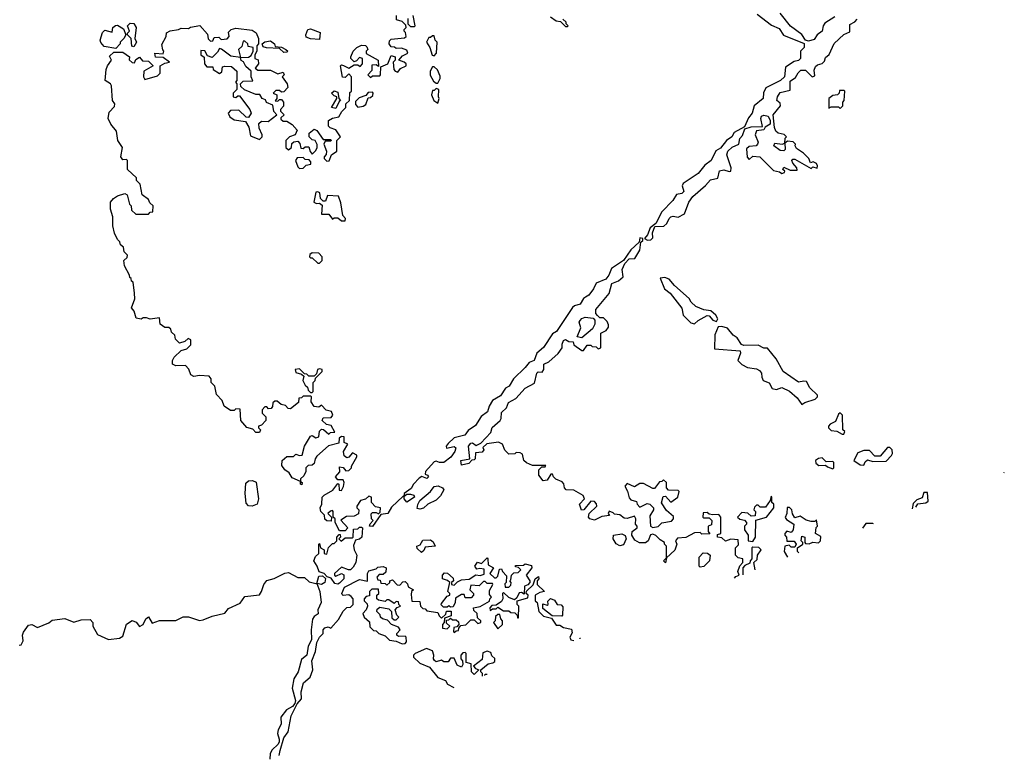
# Model space of a CAD drawing. Extents: x 2472589 to 2662339, y 701009 to 849030.
# Tile 305 of 406: x 2598368 to 2603776, y 701363 to 705428. Entities that reach past the tile are written whole.
import ezdxf

# ---------------------------------------------------------------- set-up
doc = ezdxf.new("R2010")
doc.units = 0

msp = doc.modelspace()

# ---------------------------------------------------------------- linework, layer by layer
at = {"layer": '0CON05XD'}
for points in [[(2599240, 705375), (2599255, 705382.5), (2599295, 705380), (2599305, 705387.5), (2599357, 705397), (2599398.3, 705348.3), (2599403, 705323), (2599415, 705310), (2599428.3, 705311.7), (2599435, 705330), (2599461.7, 705331.7), (2599475, 705320), (2599507, 705323), (2599517.5, 705335), (2599515, 705360), (2599530, 705375), (2599555, 705382.5), (2599645, 705370), (2599666.4, 705356.4), (2599680, 705325), (2599680, 705295), (2599670, 705285), (2599670, 705255), (2599660, 705235), (2599660, 705215), (2599678.3, 705208.3), (2599680, 705185), (2599661.7, 705161.7), (2599675, 705150), (2599745, 705150), (2599785, 705130), (2599815, 705140), (2599820, 705125), (2599810, 705115), (2599837.5, 705075), (2599840, 705055), (2599818.3, 705031.7), (2599805, 705030), (2599795, 705040), (2599775, 705040), (2599760, 705025), (2599780, 705015), (2599780, 704995), (2599771.7, 704981.7), (2599785, 704980), (2599795, 704990), (2599805, 704990), (2599817.5, 704975), (2599817, 704953), (2599800, 704935), (2599800, 704925), (2599820, 704905), (2599801.7, 704888.3), (2599801.7, 704881.7), (2599815, 704870), (2599835, 704870), (2599865, 704852.5), (2599891.7, 704821.7), (2599880, 704795), (2599850, 704785), (2599830, 704765), (2599830, 704725), (2599845, 704712.5), (2599860, 704725), (2599861.7, 704748.3), (2599873, 704757), (2599895, 704760), (2599907, 704747), (2599911.7, 704721.7), (2599925, 704720), (2599935, 704730), (2599955, 704730), (2599963, 704703), (2599975, 704690), (2599995, 704710), (2600002.5, 704725), (2600001.7, 704741.7), (2599990, 704765), (2599975, 704767.5), (2599957.5, 704785), (2599957.5, 704805), (2599985, 704827.5), (2600000, 704820), (2600035, 704770), (2600075, 704770), (2600080, 704765), (2600075, 704760), (2600045, 704760), (2600037.5, 704745), (2600052.5, 704705), (2600051.7, 704688.3), (2600040, 704675), (2600040, 704665), (2600055, 704650), (2600068.3, 704651.7), (2600080, 704685), (2600110, 704705), (2600110, 704765), (2600130, 704785), (2600105, 704822.5), (2600073.9, 704833.9), (2600063.9, 704843.9), (2600063.3, 704875), (2600085, 704887.5), (2600120, 704895), (2600137, 704923), (2600160, 704945), (2600160, 704965), (2600180, 704985), (2600181.7, 705028.3), (2600190, 705035), (2600190, 705115), (2600175, 705130), (2600155, 705110), (2600141.7, 705111.7), (2600130, 705175), (2600135, 705180), (2600147, 705177), (2600175, 705162.5), (2600205, 705180), (2600225, 705180), (2600238.3, 705171.7), (2600250, 705185), (2600250, 705215), (2600235, 705220), (2600218.3, 705201.7), (2600205, 705197.5), (2600187.5, 705215), (2600187.5, 705225), (2600200, 705255), (2600220, 705275), (2600245, 705287.5), (2600266.4, 705286.4), (2600275, 705280), (2600280, 705265), (2600270, 705255), (2600271.7, 705241.7), (2600337.5, 705205), (2600338.3, 705171.7), (2600325, 705180), (2600302.5, 705177.5), (2600301.7, 705148.3), (2600280, 705125), (2600295, 705110), (2600305, 705120), (2600345, 705120), (2600350, 705125), (2600351.7, 705168.3), (2600390, 705185), (2600408.3, 705231.7), (2600430, 705225), (2600430, 705205), (2600420, 705195), (2600422.5, 705155), (2600430, 705145), (2600445, 705140), (2600460, 705160), (2600490, 705175), (2600490, 705185), (2600480, 705195), (2600450, 705205), (2600470.7, 705229.3), (2600500, 705245), (2600495, 705260), (2600465, 705272.5), (2600435, 705270), (2600427, 705277), (2600408.3, 705278.3), (2600397.5, 705295), (2600398.3, 705311.7), (2600408.3, 705321.7), (2600481.7, 705328.3), (2600490, 705335), (2600487, 705357), (2600480, 705365), (2600480, 705375), (2600490, 705385), (2600488.3, 705398.3), (2600468.3, 705418.3), (2600438.3, 705428.3), (2600438.3, 705451.7)], [(2600500, 705435), (2600500, 705405), (2600515, 705390), (2600535, 705390), (2600540, 705395), (2600528.3, 705451.7)], [(2601283.6, 705443.6), (2601315, 705422.5), (2601338.3, 705418.3), (2601365, 705390), (2601375, 705390), (2601380, 705395), (2601370, 705405), (2601370, 705415), (2601351.7, 705431.7)], [(2602418, 705458), (2602497.7, 705397.7), (2602540.5, 705380.5), (2602563.1, 705343.1), (2602677.7, 705297.7), (2602676.2, 705275), (2602657.5, 705255), (2602657.1, 705215), (2602646.6, 705203.4), (2602621.7, 705198.3), (2602575, 705166.7), (2602569.2, 705115), (2602546.8, 705093.2), (2602466.7, 705053.3), (2602453.9, 705026.1), (2602452.5, 704995), (2602402.5, 704955), (2602392, 704915), (2602371.3, 704888.7), (2602350, 704840), (2602292, 704808), (2602278.8, 704785), (2602250, 704765), (2602217, 704723), (2602192.3, 704707.7), (2602166.2, 704655), (2602132, 704628), (2602095, 704583.3), (2602012.3, 704527.7), (2602007.5, 704515), (2602015, 704483.3), (2602005, 704472.5), (2601975, 704466.7), (2601956.2, 704435), (2601895, 704372.5), (2601862, 704308), (2601831.2, 704285), (2601816.7, 704245), (2601800, 704225), (2601817, 704217), (2601835, 704218.8), (2601845, 704230), (2601843.6, 704256.4), (2601857.5, 704292.5), (2601905.8, 704294.2), (2601922.3, 704307.7), (2601934.5, 704335.5), (2601945, 704344.4), (2601958.1, 704348.1), (2601985, 704342.5), (2602019.3, 704360.7), (2602043.3, 704425), (2602065, 704456.7), (2602135, 704516.7), (2602161.7, 704548.3), (2602202, 704558), (2602212.7, 704597.3), (2602235, 704604), (2602265, 704593.8), (2602273.3, 704596.7), (2602276.2, 704615), (2602251.9, 704685), (2602257.1, 704705), (2602282, 704728), (2602317.5, 704745), (2602324, 704775), (2602338.3, 704791.7), (2602351.2, 704828.8), (2602385, 704839.2), (2602448.3, 704841.7), (2602438.1, 704885), (2602442.8, 704897.2), (2602455, 704904.3), (2602478.5, 704898.5), (2602490.8, 704875), (2602490, 704855), (2602462.5, 704837.5), (2602455, 704822.5), (2602415, 704817.5), (2602407.5, 704795), (2602423.8, 704755), (2602421.2, 704745), (2602412.5, 704735), (2602375, 704731.2), (2602360.8, 704719.2), (2602363.3, 704673.3), (2602375, 704660), (2602395, 704678.8), (2602433.9, 704673.9), (2602509.3, 704599.3), (2602541.7, 704591.7), (2602555, 704582.5), (2602568.3, 704588.3), (2602570, 704595), (2602560, 704605), (2602565, 704617.5), (2602600.7, 704600.7), (2602638.3, 704601.7), (2602637.5, 704615), (2602615, 704640), (2602610, 704655), (2602615, 704662.5), (2602625, 704662.5), (2602715, 704610), (2602725, 704620), (2602747.5, 704612.5), (2602750, 704625), (2602745, 704637.5), (2602727, 704647), (2602711.7, 704641.7), (2602702.5, 704665), (2602672.5, 704695), (2602635, 704720), (2602627.5, 704735), (2602630, 704745), (2602617, 704757), (2602585, 704760), (2602570, 704750), (2602573.3, 704715), (2602565, 704706.7), (2602545, 704710), (2602511.2, 704735), (2602515, 704748.8), (2602556.7, 704743.3), (2602570, 704750), (2602573, 704777), (2602580, 704785), (2602567, 704797), (2602533.3, 704805), (2602521.2, 704815), (2602513.3, 704835), (2602506.2, 704905), (2602546.7, 704955), (2602545, 704970), (2602527.5, 704985), (2602530.8, 705005), (2602545, 705027.5), (2602599.3, 705040.7), (2602599.7, 705090.3), (2602628.7, 705111.3), (2602643.3, 705136.7), (2602659.3, 705150.7), (2602685, 705150.6), (2602720, 705115), (2602735, 705120), (2602731.7, 705151.7), (2602739.5, 705170.5), (2602749.3, 705180.7), (2602775, 705187.5), (2602788.8, 705201.2), (2602795, 705220), (2602813.6, 705236.4), (2602842.5, 705297.5), (2602895, 705347.5), (2602928.3, 705361.7), (2602928.3, 705401.7), (2602955, 705416.7), (2602968.3, 705431.7)], [(2602845.6, 705444.4), (2602791.2, 705408.8), (2602781.2, 705395), (2602775.8, 705365), (2602748.8, 705345), (2602731.2, 705318.8), (2602700.3, 705310.3), (2602685, 705316), (2602665, 705346), (2602602.7, 705392.7), (2602545, 705463.3)], [(2598895, 705270), (2598831.4, 705281.4), (2598812.7, 705302.7), (2598810, 705315), (2598823, 705357), (2598835, 705370), (2598875, 705360), (2598880, 705385), (2598893, 705397), (2598905, 705397.5), (2598938.3, 705378.3), (2598950, 705345), (2598940, 705325), (2598920, 705305), (2598920, 705295), (2598895, 705270)], [(2598995, 705280), (2598983, 705283), (2598980, 705325), (2598960, 705345), (2598960, 705355), (2598970, 705365), (2598960, 705395), (2598975, 705410), (2598995, 705407.5), (2599007.5, 705385), (2599000, 705325), (2599010, 705305), (2598995, 705280)], [(2600015, 705320), (2599965, 705322.5), (2599941.7, 705331.7), (2599940, 705345), (2599950, 705375), (2599965, 705377.5), (2600018.3, 705358.3), (2600015, 705320)], [(2601013, 703237), (2601015, 703270), (2601042.5, 703295), (2601052.5, 703325), (2601093.9, 703346.1), (2601145, 703403.3), (2601195, 703430), (2601207.5, 703485), (2601215, 703492.5), (2601238.3, 703491.7), (2601247.5, 703505), (2601247.5, 703535), (2601275, 703547.5), (2601326.4, 703593.6), (2601347.5, 703625), (2601346.7, 703645), (2601354.2, 703665.8), (2601365, 703670), (2601385, 703660), (2601408.3, 703658.3), (2601411.7, 703641.7), (2601455, 703610), (2601465, 703610), (2601485, 703640), (2601505, 703640), (2601513, 703633), (2601535, 703630), (2601545, 703620), (2601560, 703625), (2601560, 703705), (2601589.3, 703720.7), (2601601.7, 703738.3), (2601601.7, 703751.7), (2601595, 703770), (2601575, 703790), (2601555, 703790), (2601541.7, 703801.7), (2601533, 703813), (2601532.5, 703835), (2601606.2, 703923.8), (2601620.7, 703979.3), (2601656.1, 703993.9), (2601682.5, 704015), (2601678, 704055), (2601691.2, 704088.8), (2601715, 704113.3), (2601747.5, 704115), (2601775, 704162.5), (2601780, 704205), (2601790, 704215), (2601790, 704225), (2601775, 704230), (2601770, 704205), (2601725, 704163.3), (2601683.8, 704105), (2601619.1, 704060.9), (2601604.2, 704025), (2601586.9, 704003.1), (2601535, 703980), (2601520.5, 703949.5), (2601493.3, 703915), (2601476, 703904), (2601465, 703896.7), (2601445.6, 703864.4), (2601415, 703855.8), (2601404.4, 703845.6), (2601315.8, 703714.2), (2601295, 703702.5), (2601245, 703626.7), (2601208.8, 703595), (2601194.2, 703555.8), (2601165.7, 703544.3), (2601145, 703516.7), (2601080, 703455), (2601056.2, 703415), (2601036.1, 703403.9), (2601009.4, 703360.6), (2600964.4, 703335.6), (2600946, 703305), (2600937.3, 703272.7), (2600902, 703248), (2600871.2, 703198.8), (2600830.3, 703169.7), (2600812.5, 703145), (2600755, 703130), (2600720.7, 703099.3), (2600710, 703085), (2600713, 703073), (2600755, 703083.3), (2600763.3, 703075), (2600757.5, 703055), (2600735.4, 703024.6), (2600697.5, 702995), (2600674.3, 702994.3), (2600655, 703002.5), (2600645, 702997.5), (2600596.7, 702945), (2600595, 702930), (2600607.5, 702925), (2600612.5, 702915), (2600605, 702907.5), (2600577, 702917), (2600561.7, 702908.3), (2600530, 702875), (2600517.7, 702852.3), (2600480, 702825), (2600480, 702810), (2600495, 702820), (2600515, 702821.2), (2600533.3, 702815), (2600535.6, 702804.4), (2600495, 702777.5), (2600480, 702795), (2600480, 702810), (2600475, 702810), (2600410.7, 702749.3), (2600390, 702715), (2600351.7, 702708.3), (2600305, 702642.5), (2600290, 702645), (2600293, 702657), (2600310, 702675), (2600300, 702685), (2600298.3, 702711.7), (2600305, 702720), (2600325, 702720), (2600338.3, 702711.7), (2600347.5, 702722.5), (2600350, 702745), (2600321.7, 702751.7), (2600300, 702775), (2600300, 702805), (2600285, 702810), (2600267, 702793), (2600240, 702785), (2600220, 702755), (2600220, 702745), (2600230, 702735), (2600228.3, 702711.7), (2600205, 702700), (2600163, 702697), (2600131.7, 702678.3), (2600170, 702635), (2600155, 702620), (2600125, 702620), (2600100, 702665), (2600100, 702685), (2600090, 702695), (2600090, 702725), (2600085, 702730), (2600075, 702727.5), (2600060, 702715), (2600080, 702695), (2600078.3, 702671.7), (2600055, 702673.3), (2600044.1, 702684.1), (2600042.5, 702705), (2600022.5, 702725), (2600017.5, 702745), (2600027.5, 702765), (2600030, 702805), (2600040, 702815), (2600088.3, 702841.7), (2600115, 702880), (2600120, 702875), (2600121.7, 702841.7), (2600135, 702840), (2600147, 702863), (2600150, 702885), (2600145, 702900), (2600115, 702900), (2600102.5, 702915), (2600127, 702943), (2600125, 702970), (2600145, 702967.5), (2600158.3, 702948.3), (2600175, 702950), (2600190, 702965), (2600190, 702975), (2600220, 703025), (2600220, 703035), (2600195, 703047.5), (2600175, 703023.3), (2600165, 703021.2), (2600150.8, 703030.8), (2600146.7, 703055), (2600170, 703095), (2600150, 703105), (2600150, 703135), (2600135, 703137.5), (2600121.7, 703128.3), (2600120, 703100), (2600063.6, 703086.4), (2600000, 703030), (2599990, 703015), (2599985, 702990), (2599975, 702980), (2599951.7, 702978.3), (2599940, 702965), (2599940, 702945), (2599928.3, 702921.7), (2599910, 702905), (2599910, 702890), (2599920, 702885), (2599918.3, 702871.7), (2599910, 702875), (2599910, 702890), (2599865, 702910), (2599848.3, 702938.3), (2599823.6, 702953.6), (2599808.3, 702978.3), (2599810, 703005), (2599835, 703027.5), (2599871.7, 703028.3), (2599885, 703040), (2599905, 703032.5), (2599920, 703035), (2599932.5, 703085), (2599965, 703140), (2599975, 703142.5), (2599995, 703130), (2600010, 703135), (2600013.6, 703166.4), (2600025, 703177.5), (2600036.7, 703176.7), (2600065, 703150), (2600075, 703160), (2600098.3, 703161.7), (2600078.3, 703198.3), (2600053, 703203), (2600030, 703225), (2600035, 703240), (2600078.3, 703241.7), (2600087.5, 703255), (2600080, 703275), (2600051.7, 703281.7), (2600025, 703310), (2600011.7, 703298.3), (2599985, 703302.5), (2599968.3, 703328.3), (2599970, 703355), (2599965, 703360), (2599925, 703360), (2599915, 703350), (2599901.7, 703348.3), (2599900, 703325), (2599855, 703290), (2599841.7, 703291.7), (2599827, 703307), (2599803, 703313), (2599781.7, 703331.7), (2599768.3, 703331.7), (2599758.3, 703321.7), (2599757, 703303), (2599748.3, 703291.7), (2599735, 703290), (2599725, 703300), (2599715, 703300), (2599700, 703285), (2599700, 703265), (2599720, 703245), (2599720, 703225), (2599695, 703200), (2599680, 703195), (2599680, 703185), (2599690, 703175), (2599685, 703160), (2599665, 703160), (2599647.5, 703177.5), (2599615, 703186.7), (2599582.5, 703225), (2599578.3, 703288.3), (2599555, 703290), (2599545, 703280), (2599525, 703280), (2599490, 703305), (2599480, 703335), (2599448.3, 703368.3), (2599440, 703415), (2599420, 703435), (2599420, 703455), (2599408.3, 703468.3), (2599355, 703472.5), (2599325, 703467.5), (2599307, 703477), (2599297, 703507), (2599278.3, 703528.3), (2599225, 703526.7), (2599207.5, 703535), (2599207.5, 703555), (2599217, 703573), (2599255, 703610), (2599285, 703620), (2599308.3, 703641.7), (2599308.3, 703668.3), (2599293, 703677), (2599275, 703660), (2599245, 703650), (2599223, 703673), (2599220, 703695), (2599201.7, 703711.7), (2599198.3, 703728.3), (2599187, 703737), (2599165, 703737.5), (2599140, 703755), (2599135, 703790), (2599085, 703783.3), (2599065, 703790), (2599045, 703790), (2599035, 703782.5), (2599007, 703787), (2598997, 703827), (2598982.5, 703845), (2599000, 703895), (2598997.5, 703925), (2598990, 703985), (2598981.7, 703991.7), (2598980, 704005), (2598971.7, 704011.7), (2598970, 704025), (2598942.5, 704075), (2598940, 704105), (2598958.3, 704121.7), (2598960, 704135), (2598941.7, 704151.7), (2598938.3, 704178.3), (2598921.7, 704191.7), (2598918.3, 704208.3), (2598905, 704220), (2598887.5, 704255), (2598880, 704295), (2598880, 704345), (2598867, 704387), (2598866.7, 704425), (2598882.5, 704445), (2598905, 704460), (2598945, 704472.5), (2598957.5, 704465), (2598970, 704415), (2598980, 704405), (2598981.7, 704381.7), (2599005, 704360), (2599075, 704360), (2599085, 704370), (2599098.3, 704371.7), (2599100, 704405), (2599081.7, 704421.7), (2599075, 704440), (2599040, 704465), (2599030, 704525), (2599010, 704545), (2599008.3, 704558.3), (2598960, 704605), (2598960, 704655), (2598955, 704660), (2598935, 704657.5), (2598922.5, 704675), (2598932.5, 704725), (2598907.5, 704765), (2598900, 704815), (2598867.5, 704855), (2598853.3, 704885), (2598859.3, 704920.7), (2598888.3, 704951.7), (2598890, 704965), (2598877.5, 704985), (2598872.5, 705065), (2598866.4, 705076.4), (2598837.5, 705095), (2598843.3, 705155), (2598850, 705175), (2598872.5, 705205), (2598861.7, 705228.3), (2598885, 705250), (2598935, 705250), (2598970, 705225), (2598968.3, 705208.3), (2598985, 705192.5), (2598998.3, 705191.7), (2599005, 705210), (2599025, 705222.5), (2599041.7, 705201.7), (2599075, 705200), (2599100, 705175), (2599050, 705145), (2599047.5, 705115), (2599055, 705100), (2599125, 705120), (2599140, 705135), (2599140, 705175), (2599165, 705190), (2599190, 705195), (2599155, 705220), (2599113, 705223), (2599110, 705245), (2599155, 705240), (2599160, 705255), (2599153, 705263), (2599148.3, 705291.7), (2599172.5, 705335), (2599173.8, 705356.2), (2599195, 705367.5), (2599240, 705375)], [(2600645, 705230), (2600657.5, 705245), (2600660, 705305), (2600650, 705315), (2600645, 705340), (2600635, 705340), (2600625, 705330), (2600615, 705330), (2600602.5, 705305), (2600620, 705275), (2600633, 705233), (2600645, 705230)], [(2599685, 704770), (2599700, 704785), (2599700, 704795), (2599683, 704833), (2599681.7, 704858.3), (2599695, 704870), (2599731.7, 704868.3), (2599780, 704905), (2599763, 704923), (2599758.3, 704958.3), (2599723.6, 704973.6), (2599718.3, 704988.3), (2599700, 704995), (2599686.4, 705016.4), (2599665, 705017.5), (2599603, 705043), (2599581.7, 705061.7), (2599580, 705075), (2599595, 705090), (2599648.3, 705091.7), (2599640, 705115), (2599640, 705145), (2599610.7, 705170.7), (2599596.7, 705196.7), (2599583.6, 705203.6), (2599580, 705220), (2599528.3, 705228.3), (2599477, 705267), (2599465, 705270), (2599455, 705250), (2599425, 705220), (2599400, 705230), (2599385, 705257.5), (2599361.7, 705258.3), (2599362.5, 705235), (2599381.7, 705221.7), (2599382.5, 705185), (2599395, 705170), (2599428.3, 705168.3), (2599430, 705155), (2599465, 705133.3), (2599478.8, 705141.2), (2599481.7, 705168.3), (2599495, 705172.5), (2599531.7, 705171.7), (2599560, 705145), (2599560, 705095), (2599552.5, 705085), (2599560, 705075), (2599560, 705045), (2599540, 705025), (2599540, 705005), (2599555, 705000), (2599565, 705010), (2599575, 705010), (2599632.5, 704935), (2599640, 704915), (2599625, 704890), (2599611.7, 704891.7), (2599571.7, 704931.7), (2599525, 704930), (2599512.5, 704915), (2599522.5, 704895), (2599545, 704877.5), (2599608.3, 704868.3), (2599627, 704837), (2599635, 704790), (2599685, 704770)], [(2599580, 705220), (2599625, 705222.5), (2599638.3, 705231.7), (2599650, 705255), (2599650, 705275), (2599621.7, 705281.7), (2599620, 705295), (2599605, 705310), (2599595, 705310), (2599588.3, 705281.7), (2599570, 705265), (2599580, 705220)], [(2599818.3, 705248.3), (2599795, 705270), (2599723, 705273), (2599705, 705280), (2599700, 705295), (2599715, 705307.5), (2599745, 705311.2), (2599767.5, 705295), (2599771.7, 705281.7), (2599805, 705277.5), (2599830, 705265), (2599840, 705255), (2599835, 705250), (2599818.3, 705248.3)], [(2600665, 705080), (2600677.5, 705105), (2600677, 705117), (2600662.5, 705152.5), (2600645, 705170), (2600635, 705170), (2600622.5, 705145), (2600623, 705123), (2600640.7, 705090.7), (2600655, 705080), (2600665, 705080)], [(2600105, 704940), (2600080, 704945), (2600110, 704995), (2600110, 705005), (2600095, 705010), (2600080, 705025), (2600095, 705036.7), (2600115, 705030), (2600120, 704995), (2600130, 704985), (2600121.7, 704978.3), (2600105, 704940)], [(2600225, 704947.5), (2600255, 704953.3), (2600268.3, 704961.7), (2600281.7, 704998.3), (2600295, 705000), (2600308.3, 705011.7), (2600310, 705025), (2600305, 705030), (2600281.7, 705028.3), (2600268.3, 705011.7), (2600231.7, 704998.3), (2600211.7, 704978.3), (2600213, 704963), (2600225, 704947.5)], [(2600665, 704970), (2600672.5, 704995), (2600667.5, 705005), (2600670, 705045), (2600655, 705050), (2600645, 705040), (2600635, 705040), (2600630, 705015), (2600642.5, 704985), (2600665, 704970)], [(2602875, 704940), (2602890, 704955), (2602890, 704975), (2602897.5, 704985), (2602900, 705035), (2602895, 705040), (2602871.7, 705038.3), (2602870, 705025), (2602860, 705015), (2602835, 705012.5), (2602812.5, 704995), (2602811.7, 704941.7), (2602825, 704950), (2602865, 704950), (2602875, 704940)], [(2599905, 704610), (2599925, 704612.5), (2599941.7, 704628.3), (2599966.4, 704633.6), (2599967, 704647), (2599958.3, 704658.3), (2599935, 704660), (2599925, 704670), (2599891.7, 704668.3), (2599882.5, 704655), (2599895, 704620), (2599905, 704610)], [(2600155, 704322.5), (2600157.5, 704335), (2600143, 704353), (2600131.7, 704421.7), (2600118.3, 704458.3), (2600058.3, 704461.7), (2600048.3, 704431.7), (2600035, 704430), (2600020, 704445), (2600016.4, 704476.4), (2600005, 704482.5), (2599995, 704480), (2599982.5, 704425), (2599998.3, 704418.3), (2600015, 704420), (2600028.3, 704408.3), (2600025, 704360), (2600065, 704360), (2600085, 704332.5), (2600095, 704340), (2600115, 704340), (2600135, 704322.5), (2600155, 704322.5)], [(2600015, 704090), (2600030, 704105), (2600030, 704125), (2600010, 704145), (2599975, 704147.5), (2599961.7, 704138.3), (2599960, 704125), (2599965, 704120), (2599975, 704120), (2600005, 704090), (2600015, 704090)], [(2602075, 703757.5), (2602094.2, 703775.8), (2602145, 703802.5), (2602155, 703800), (2602175, 703777.5), (2602195, 703770), (2602202.5, 703785), (2602192.5, 703805), (2602165, 703827.5), (2602125, 703833.3), (2602082.7, 703852.7), (2602056.7, 703875), (2602045, 703896.7), (2601965, 703967.5), (2601935, 704002.5), (2601910.7, 704010.7), (2601885, 704007.5), (2601909.5, 703949.5), (2601940, 703925), (2602005, 703842.5), (2602012.5, 703805), (2602055, 703762.5), (2602075, 703757.5)], [(2601455, 703680), (2601430, 703685), (2601450, 703735), (2601441.2, 703765), (2601446.2, 703775), (2601455, 703786.2), (2601473, 703793), (2601517.5, 703787.5), (2601527.5, 703777.5), (2601527.5, 703755), (2601515, 703730), (2601455, 703680)], [(2602665, 703312.5), (2602680, 703325), (2602737, 703343), (2602750, 703355), (2602750, 703365), (2602707.5, 703405), (2602689.3, 703439.3), (2602675, 703442.5), (2602645, 703436.7), (2602562.5, 703495), (2602523.6, 703563.6), (2602475, 703622.5), (2602455, 703622.5), (2602425, 703640), (2602345, 703637.5), (2602333.6, 703643.6), (2602309.5, 703679.5), (2602287.5, 703695), (2602255, 703732.5), (2602225, 703742.5), (2602205, 703740), (2602187, 703697), (2602185, 703620), (2602325, 703607.5), (2602327.5, 703595), (2602313.3, 703555), (2602334, 703534), (2602365, 703517.5), (2602415, 703510), (2602430.7, 703500.7), (2602442.5, 703485), (2602443.6, 703463.6), (2602452.5, 703445), (2602485, 703432.5), (2602500.7, 703400.7), (2602525, 703396.7), (2602555, 703406.7), (2602596.1, 703386.1), (2602639.3, 703349.3), (2602665, 703312.5)], [(2599975, 703380), (2599980, 703385), (2599980, 703435), (2599990, 703445), (2599991.7, 703458.3), (2600030, 703495), (2600030, 703505), (2600015, 703510), (2600003.6, 703506.4), (2599998.3, 703481.7), (2599985, 703470), (2599955, 703470), (2599945, 703480), (2599931.7, 703481.7), (2599905, 703510), (2599880, 703505), (2599885, 703490), (2599915, 703480), (2599928.3, 703468.3), (2599922.5, 703445), (2599935, 703420), (2599948.3, 703408.3), (2599951.7, 703391.7), (2599965, 703380), (2599975, 703380)], [(2602895, 703150), (2602900, 703165), (2602890, 703175), (2602887.5, 703255), (2602875, 703267.5), (2602865, 703260), (2602849.3, 703220.7), (2602820, 703205), (2602810, 703195), (2602810, 703185), (2602825, 703170), (2602857, 703167), (2602885, 703150), (2602895, 703150)], [(2602293.9, 702359.8), (2602301.7, 702368.3), (2602320, 702375), (2602312.5, 702395), (2602323, 702427), (2602340, 702445), (2602340, 702465), (2602315, 702470), (2602300, 702485), (2602300, 702525), (2602317, 702543), (2602315, 702570), (2602275, 702572.5), (2602245, 702562.5), (2602225, 702580), (2602200, 702585), (2602201.7, 702598.3), (2602220, 702605), (2602220, 702695), (2602208.3, 702708.3), (2602175, 702707.5), (2602155, 702710), (2602145, 702720), (2602121.7, 702718.3), (2602120, 702695), (2602125, 702690), (2602155, 702690), (2602170, 702675), (2602168.3, 702651.7), (2602150, 702645), (2602150, 702615), (2602158.3, 702601.7), (2602115, 702600), (2602105, 702610), (2602075, 702607.5), (2602027, 702583), (2601981.7, 702578.3), (2601970, 702565), (2601977.5, 702545), (2601967, 702513), (2601920, 702470), (2601915, 702442.5), (2601903.3, 702455), (2601920, 702470), (2601920, 702535), (2601910, 702545), (2601910, 702555), (2601885, 702570), (2601863, 702593), (2601845, 702600), (2601833.6, 702596.4), (2601820, 702565), (2601805, 702552.5), (2601773, 702553), (2601747, 702567), (2601730, 702595), (2601732.5, 702615), (2601760, 702635), (2601760, 702645), (2601750, 702655), (2601752.5, 702685), (2601745, 702700), (2601705, 702687.5), (2601688.3, 702688.3), (2601665, 702707.5), (2601635, 702710), (2601628.3, 702718.3), (2601605, 702726.7), (2601600, 702715), (2601607, 702703), (2601565, 702697.5), (2601525, 702677.5), (2601500, 702685), (2601492.5, 702695), (2601496.7, 702715), (2601537.5, 702755), (2601537, 702767), (2601525, 702780), (2601505, 702782.5), (2601466.4, 702733.6), (2601453, 702733), (2601443.3, 702765), (2601470, 702795), (2601463, 702813), (2601411.7, 702841.7), (2601370, 702845), (2601360, 702855), (2601357, 702877), (2601348.3, 702888.3), (2601313.6, 702903.6), (2601300, 702915), (2601295, 702930), (2601285, 702930), (2601265, 702897.5), (2601243, 702893), (2601220, 702925), (2601220, 702955), (2601235, 702970), (2601255, 702970), (2601258.3, 702978.3), (2601185, 702977.5), (2601152.3, 702992.3), (2601136.2, 703005), (2601130, 703040), (2601117, 703047), (2601095, 703050), (2601087, 703043), (2601055, 703040), (2601033, 703063), (2601020, 703095), (2600997, 703107), (2600933, 703097), (2600912.5, 703077.5), (2600917.5, 703065), (2600908.3, 703051.7), (2600871.7, 703048.3), (2600870, 703015), (2600865, 703010), (2600851.7, 703008.3), (2600835, 702990), (2600795, 702980), (2600790, 703005), (2600840, 703015), (2600833.6, 703083.6), (2600845, 703100), (2600855, 703103.3), (2600875, 703087.5), (2600900, 703100), (2600955, 703160), (2600963.6, 703186.4), (2601007.5, 703225), (2601013, 703237)], [(2603005, 702980), (2603011.7, 702998.3), (2603025, 703010), (2603055, 703000), (2603128.3, 703001.7), (2603156.7, 703033.3), (2603162.5, 703045), (2603160, 703065), (2603147, 703077), (2603135, 703077.5), (2603095, 703030), (2603065, 703030), (2603035, 703060), (2603005, 703060), (2602972.5, 703047.5), (2602950, 703005), (2602985, 702982.5), (2603005, 702980)], [(2602835, 702960), (2602840, 702965), (2602840, 702995), (2602835, 703000), (2602798.3, 702998.3), (2602775, 703020), (2602755, 703017.5), (2602740, 703005), (2602741.7, 702991.7), (2602758.3, 702978.3), (2602795, 702980), (2602805, 702970), (2602835, 702960)], [(2599645, 702753.8), (2599625, 702756.7), (2599611.4, 702771.4), (2599605.9, 702824.1), (2599609.3, 702880.7), (2599625, 702893.3), (2599646.2, 702896.2), (2599666, 702886), (2599678.8, 702795), (2599672.5, 702765), (2599645, 702753.8)], [(2601845, 702637.5), (2601875, 702642.5), (2601895, 702663.3), (2601948, 702672), (2601960, 702685), (2601958.3, 702698.3), (2601920.7, 702730.7), (2601893, 702773), (2601903, 702807), (2601915, 702810), (2601945, 702777.5), (2601982.5, 702805), (2601990, 702835), (2601985, 702840), (2601931.7, 702841.7), (2601920, 702855), (2601920, 702885), (2601905, 702900), (2601895, 702890), (2601881.7, 702888.3), (2601855, 702852.5), (2601845, 702852.5), (2601795, 702880), (2601775, 702880), (2601745, 702860), (2601705, 702880), (2601692.5, 702865), (2601707, 702837), (2601715, 702800), (2601725, 702790), (2601755, 702780), (2601760, 702765), (2601775, 702750), (2601815, 702770), (2601830, 702765), (2601850, 702745), (2601850, 702735), (2601828.3, 702701.7), (2601832.5, 702645), (2601845, 702637.5)], [(2603776.4, 702938.6), (2603775, 702940), (2603774.6, 702937.9)], [(2600565, 702737.5), (2600551.2, 702741.2), (2600553.8, 702763.8), (2600565, 702786.2), (2600624.2, 702835.8), (2600645, 702863.3), (2600666.1, 702866.1), (2600690, 702855), (2600697.5, 702845), (2600679.3, 702810.7), (2600655, 702787.5), (2600610, 702765), (2600585, 702743.3), (2600565, 702737.5)], [(2602395, 702560), (2602410, 702585), (2602411.7, 702678.3), (2602470, 702695), (2602510, 702745), (2602510, 702765), (2602500, 702775), (2602500, 702805), (2602495, 702810), (2602490, 702785), (2602465, 702750), (2602435, 702750), (2602425, 702760), (2602415, 702760), (2602405, 702750), (2602400, 702735), (2602410, 702725), (2602408.3, 702701.7), (2602385, 702700), (2602367, 702717), (2602335, 702720), (2602310, 702695), (2602323, 702683), (2602348.3, 702678.3), (2602360, 702665), (2602360, 702655), (2602350, 702645), (2602350, 702625), (2602370, 702595), (2602370, 702565), (2602395, 702560)], [(2603290.1, 702748.7), (2603301.7, 702768.3), (2603345, 702772.5), (2603358.3, 702781.7), (2603355, 702830), (2603335, 702830), (2603325, 702800), (2603295, 702790), (2603275, 702770), (2603270.2, 702740.9)], [(2602647.3, 702497.7), (2602640, 702505), (2602640, 702525), (2602670, 702545), (2602670, 702555), (2602660, 702565), (2602665, 702590), (2602680, 702585), (2602680, 702555), (2602685, 702550), (2602705, 702547.5), (2602725, 702557.5), (2602755, 702552.5), (2602767.5, 702565), (2602768.3, 702588.3), (2602740, 702605), (2602743, 702637), (2602750, 702645), (2602745, 702680), (2602735, 702670), (2602715, 702670), (2602688.3, 702678.3), (2602655, 702700), (2602625, 702690), (2602613, 702713), (2602610, 702735), (2602597, 702747), (2602583, 702747), (2602582.5, 702715), (2602573, 702693), (2602580.7, 702680.7), (2602620, 702655), (2602616.7, 702625), (2602605, 702610), (2602582.5, 702617.5), (2602570, 702605), (2602570, 702595), (2602580, 702585), (2602581.7, 702561.7), (2602621.7, 702561.7), (2602632.5, 702545), (2602625, 702530), (2602605, 702530), (2602595, 702540), (2602570, 702535), (2602567.5, 702505), (2602585.2, 702473.5)], [(2600115, 702325.8), (2600098.8, 702328.8), (2600078.8, 702358.8), (2600057, 702367), (2600040, 702385), (2600013, 702393), (2600002.5, 702425), (2599983.3, 702455), (2599991.7, 702478.3), (2600010, 702495), (2600010, 702545), (2600015, 702550), (2600020, 702525), (2600040, 702515), (2600040, 702495), (2600055, 702490), (2600063, 702527), (2600085, 702550), (2600095, 702550), (2600110, 702565), (2600110, 702585), (2600121.7, 702598.3), (2600128.3, 702598.3), (2600130, 702585), (2600120, 702575), (2600133, 702563), (2600155, 702580), (2600195, 702580), (2600200, 702585), (2600201.7, 702628.3), (2600225, 702630), (2600235, 702640), (2600245, 702640), (2600250, 702635), (2600247.5, 702585), (2600235, 702572.5), (2600211.7, 702568.3), (2600200.7, 702539.3), (2600204, 702515), (2600220, 702485), (2600213.3, 702445), (2600199.8, 702420.2), (2600185, 702405.6), (2600174.4, 702404.4), (2600135, 702420), (2600096.7, 702385), (2600097.5, 702375), (2600105, 702370), (2600135, 702384), (2600147.8, 702377.8), (2600147.5, 702355), (2600125, 702330.8), (2600115, 702325.8)], [(2603057.2, 702657.8), (2603055, 702660), (2603015, 702660), (2602996.5, 702634.1)], [(2600575, 702500), (2600551.7, 702521.7), (2600550, 702535), (2600568.3, 702541.7), (2600581.7, 702568.3), (2600625, 702570), (2600639.3, 702559.3), (2600650, 702535), (2600595, 702530), (2600588.3, 702511.7), (2600575, 702500)], [(2601665, 702537.5), (2601645, 702547.5), (2601627.5, 702575), (2601630, 702595), (2601675, 702602.5), (2601693, 702593), (2601700, 702575), (2601685, 702542.5), (2601665, 702537.5)], [(2602407.5, 702404.2), (2602400, 702445), (2602418.3, 702461.7), (2602420, 702485), (2602440, 702515), (2602427, 702527), (2602395, 702530), (2602390, 702525), (2602390, 702465), (2602380, 702455), (2602378.3, 702441.7), (2602351.7, 702428.3), (2602340, 702415), (2602340, 702377.8)], [(2599793.7, 701383.7), (2599797.8, 701412.2), (2599818.9, 701481.1), (2599842.9, 701515), (2599858.3, 701601.7), (2599891.1, 701668.9), (2599916, 701695), (2599914.4, 701735), (2599927, 701783), (2599963.3, 701815), (2599977.5, 701855), (2599971.9, 701905), (2599991.8, 701955), (2600000.6, 702005), (2600015.3, 702034.7), (2600034.4, 702055), (2600035.5, 702075), (2600043.3, 702086.7), (2600062, 702092), (2600076.2, 702083.8), (2600118.8, 702131.2), (2600145, 702177.5), (2600165, 702197.5), (2600185, 702200), (2600200, 702215), (2600200, 702245), (2600188.3, 702258.3), (2600175, 702267.5), (2600145, 702263.3), (2600139.3, 702269.3), (2600136.7, 702275), (2600150.9, 702309.1), (2600235, 702352.5), (2600278.3, 702341.7), (2600277.5, 702385), (2600285, 702400), (2600325, 702410), (2600335, 702420), (2600365, 702422.5), (2600380, 702415), (2600378.3, 702391.7), (2600365, 702380), (2600341.7, 702378.3), (2600330, 702365), (2600335, 702350), (2600348.3, 702348.3), (2600351.7, 702331.7), (2600375, 702330), (2600385, 702320), (2600400, 702335), (2600400, 702345), (2600415, 702350), (2600441.7, 702321.7), (2600455, 702320), (2600471.7, 702338.3), (2600485, 702340), (2600498.3, 702328.3), (2600501.7, 702311.7), (2600530, 702295), (2600520, 702285), (2600518.3, 702268.3), (2600521.7, 702231.7), (2600565, 702230), (2600570, 702205), (2600581.7, 702191.7), (2600595, 702190), (2600605, 702180), (2600665, 702170), (2600671.7, 702151.7), (2600685, 702140), (2600708.3, 702161.7), (2600711.7, 702178.3), (2600738.3, 702178.3), (2600738.3, 702151.7), (2600701.7, 702138.3), (2600700, 702115), (2600690, 702105), (2600690, 702085), (2600715, 702080), (2600730, 702095), (2600711.7, 702111.7), (2600711.7, 702128.3), (2600725, 702130), (2600735, 702140), (2600745, 702130), (2600765, 702130), (2600778.3, 702118.3), (2600780, 702105), (2600768.3, 702091.7), (2600751.7, 702088.3), (2600750, 702065), (2600755, 702060), (2600765, 702070), (2600778.3, 702071.7), (2600780, 702085), (2600791.7, 702098.3), (2600818.3, 702101.7), (2600845, 702130), (2600865, 702130), (2600885, 702110), (2600900, 702115), (2600900, 702125), (2600881.7, 702141.7), (2600880, 702165), (2600861.7, 702181.7), (2600860, 702195), (2600897.5, 702202.5), (2600948.3, 702231.7), (2600950, 702245), (2600960, 702255), (2600948.3, 702268.3), (2600948.3, 702291.7), (2600967.5, 702325), (2600965, 702330), (2600935, 702330), (2600925, 702340), (2600915, 702340), (2600892.5, 702317.5), (2600845, 702320), (2600840, 702295), (2600860, 702275), (2600860, 702265), (2600848.3, 702251.7), (2600815, 702250), (2600808.3, 702268.3), (2600795, 702270), (2600761.7, 702248.3), (2600760, 702225), (2600748.3, 702201.7), (2600735, 702200), (2600725, 702207.5), (2600715, 702200), (2600695, 702200), (2600683, 702213), (2600685, 702220), (2600715, 702260), (2600730, 702265), (2600730, 702275), (2600720, 702285), (2600730, 702335), (2600717, 702347), (2600690, 702355), (2600690, 702375), (2600701.7, 702388.3), (2600717, 702387), (2600748.3, 702358.3), (2600750, 702345), (2600740, 702335), (2600740, 702325), (2600755, 702320), (2600771.7, 702338.3), (2600795, 702350), (2600837, 702353), (2600872.5, 702377.5), (2600896.7, 702373.3), (2600918.3, 702381.7), (2600918.3, 702408.3), (2600895, 702412.5), (2600878.3, 702408.3), (2600867.5, 702425), (2600883, 702447), (2600905, 702440), (2600935, 702470), (2600940, 702465), (2600941.7, 702431.7), (2600970, 702415), (2600950, 702385), (2600975, 702360), (2600985, 702360), (2600995, 702370), (2601002.5, 702407.5), (2601015, 702410), (2601020, 702395), (2601041.7, 702371.7), (2601040, 702335), (2601032.5, 702327.5), (2601035, 702310), (2601055, 702310), (2601065, 702320), (2601067.5, 702335), (2601060, 702345), (2601065, 702350), (2601070, 702375), (2601081.7, 702388.3), (2601105, 702390), (2601120, 702405), (2601108.3, 702418.3), (2601091.7, 702421.7), (2601091.7, 702428.3), (2601135, 702430), (2601145, 702437.5), (2601178.3, 702428.3), (2601180, 702415), (2601150, 702375), (2601170, 702345), (2601170, 702335), (2601158.3, 702321.7), (2601140, 702315), (2601138.3, 702271.7), (2601125, 702280), (2601111.7, 702278.3), (2601098.3, 702251.7), (2601085, 702240), (2601055, 702252.5), (2601025, 702280), (2601020, 702275), (2601022.5, 702245), (2601015, 702230), (2600985, 702210), (2600961.7, 702208.3), (2600950, 702195), (2600951.7, 702181.7), (2600965, 702190), (2600985, 702190), (2600995, 702200), (2601025, 702180), (2601055, 702180), (2601065, 702170), (2601088.3, 702168.3), (2601100, 702155), (2601101.7, 702141.7), (2601108.3, 702141.7), (2601110, 702205), (2601100, 702215), (2601100, 702235), (2601158.3, 702251.7), (2601160, 702265), (2601150, 702275), (2601151.7, 702288.3), (2601188.3, 702321.7), (2601200, 702355), (2601218.3, 702368.3), (2601220, 702355), (2601210, 702345), (2601210, 702325), (2601250, 702285), (2601225, 702280), (2601200, 702265), (2601200, 702235), (2601210, 702225), (2601220, 702175), (2601245, 702150), (2601288.3, 702138.3), (2601315, 702100), (2601335, 702100), (2601355, 702087.5), (2601398.3, 702078.3), (2601401.7, 702058.3), (2601390, 702035), (2601395, 702020), (2601412.4, 702015.6)], [(2602105, 702420), (2602100, 702425), (2602100, 702475), (2602122.5, 702497.5), (2602146.4, 702496.4), (2602160, 702485), (2602157.5, 702455), (2602125, 702423.3), (2602105, 702420)], [(2598365, 701990), (2598375, 701992.5), (2598386.7, 702015), (2598383.3, 702045), (2598388.3, 702061.7), (2598415, 702101.2), (2598435, 702103.8), (2598465, 702087.5), (2598527, 702113), (2598545, 702127.5), (2598615, 702137.5), (2598665, 702117.5), (2598705, 702130), (2598755, 702132.5), (2598770, 702115), (2598770, 702095), (2598795, 702050), (2598855, 702022.5), (2598915, 702030), (2598935, 702040), (2598954.4, 702105.6), (2598985, 702125.8), (2599007.1, 702117.1), (2599025, 702092.5), (2599046.4, 702103.6), (2599060, 702135), (2599075, 702146.7), (2599095, 702112.5), (2599135, 702126.2), (2599225, 702126.7), (2599266.4, 702146.4), (2599295, 702146.2), (2599355, 702126.7), (2599375, 702130), (2599425, 702150), (2599495, 702167.5), (2599515, 702192.5), (2599579.3, 702220.7), (2599605, 702257.5), (2599685, 702267.5), (2599696.7, 702285), (2599708.8, 702325), (2599725, 702346.7), (2599765, 702356.7), (2599823.6, 702386.4), (2599845, 702390), (2599895, 702362.5), (2599931.7, 702361.7), (2599958.3, 702338.3), (2599995, 702330), (2600000, 702330), (2600010, 702370), (2600031.7, 702371.7), (2600047.5, 702357.5), (2600043.3, 702335), (2600025, 702323.3), (2600000, 702330), (2600016.1, 702286.1), (2600024.2, 702225), (2600006.2, 702185), (2600007, 702163), (2599985, 702148.8), (2599976.4, 702133.6), (2599968.8, 702075), (2599969.7, 702020.3), (2599952, 701985), (2599944, 701935), (2599915, 701912.5), (2599898, 701845), (2599874.2, 701805), (2599864, 701755), (2599882.6, 701687.4), (2599879.7, 701670.3), (2599866.8, 701653.2), (2599833.8, 701635), (2599801.2, 701595), (2599803, 701557), (2599786.7, 701525), (2599783.8, 701505), (2599793.8, 701475), (2599792.3, 701457.7), (2599785.8, 701444.2), (2599753.9, 701416.1), (2599743.3, 701395), (2599741.7, 701363.4)], [(2600468.3, 701998.3), (2600485, 702000), (2600491.7, 702008.3), (2600490, 702035), (2600485, 702040), (2600448.3, 702038.3), (2600440, 702045), (2600440, 702055), (2600457.5, 702075), (2600449.3, 702089.3), (2600410, 702105), (2600388.3, 702128.3), (2600360, 702135), (2600350, 702145), (2600348.3, 702158.3), (2600330, 702175), (2600331.7, 702188.3), (2600345, 702200), (2600395, 702190), (2600410, 702175), (2600411.7, 702141.7), (2600425, 702130), (2600435, 702130), (2600450, 702145), (2600440, 702155), (2600430, 702185), (2600441.7, 702198.3), (2600460, 702205), (2600450, 702215), (2600448.3, 702228.3), (2600435, 702230), (2600425, 702220), (2600395, 702240), (2600385, 702240), (2600375, 702230), (2600338.3, 702238.3), (2600330, 702245), (2600330, 702265), (2600340, 702275), (2600338.3, 702298.3), (2600301.7, 702298.3), (2600290, 702285), (2600288.3, 702261.7), (2600271.7, 702258.3), (2600260, 702245), (2600260, 702235), (2600277, 702217), (2600277.5, 702205), (2600270, 702185), (2600252.5, 702165), (2600260, 702145), (2600288.3, 702118.3), (2600291.7, 702091.7), (2600311.7, 702071.7), (2600325, 702070), (2600340, 702055), (2600375, 702042.5), (2600398.3, 702018.3), (2600435, 702012.5), (2600468.3, 701998.3)], [(2601345, 702150), (2601291.7, 702151.7), (2601241.7, 702191.7), (2601241.7, 702218.3), (2601265, 702210), (2601270, 702215), (2601268.3, 702231.7), (2601283, 702247), (2601305, 702237.5), (2601320, 702215), (2601341.7, 702211.7), (2601351.7, 702201.7), (2601350, 702155), (2601345, 702150)], [(2600995, 702080), (2601020, 702105), (2601020, 702125), (2601010, 702135), (2601005, 702160), (2600995, 702160), (2600981.7, 702148.3), (2600980, 702125), (2600970, 702115), (2600995, 702080)], [(2601444, 702028), (2601445, 702030), (2601448.4, 702029.7)], [(2600910, 701819.5), (2600910, 701835), (2600900, 701845), (2600900, 701855), (2600941.7, 701888.3), (2600967, 701893), (2600978.3, 701901.7), (2600977, 701917), (2600961.7, 701931.7), (2600955, 701950), (2600935, 701957.5), (2600911.7, 701948.3), (2600908.3, 701911.7), (2600860, 701875), (2600871.7, 701861.7), (2600890, 701855), (2600865, 701830), (2600850, 701845), (2600848.3, 701888.3), (2600820, 701895), (2600820, 701945), (2600815, 701950), (2600801.7, 701948.3), (2600790, 701935), (2600790, 701915), (2600800, 701905), (2600802.5, 701885), (2600795, 701870), (2600770.7, 701880.7), (2600755, 701920), (2600735, 701920), (2600721.7, 701898.3), (2600698.3, 701898.3), (2600685, 701907.5), (2600655, 701900), (2600646.4, 701906.4), (2600640, 701915), (2600642.5, 701935), (2600635, 701960), (2600601.7, 701971.7), (2600540, 701945), (2600530, 701935), (2600530, 701925), (2600565, 701892.5), (2600619.3, 701869.3), (2600665, 701813.3), (2600706.1, 701796.1), (2600717, 701777), (2600752.5, 701758)], [(2600935.3, 701829.4), (2600925, 701830), (2600920, 701825), (2600920.2, 701823.5)]]:
    msp.add_lwpolyline(points, dxfattribs=at)

doc.saveas('drawing.dxf')
